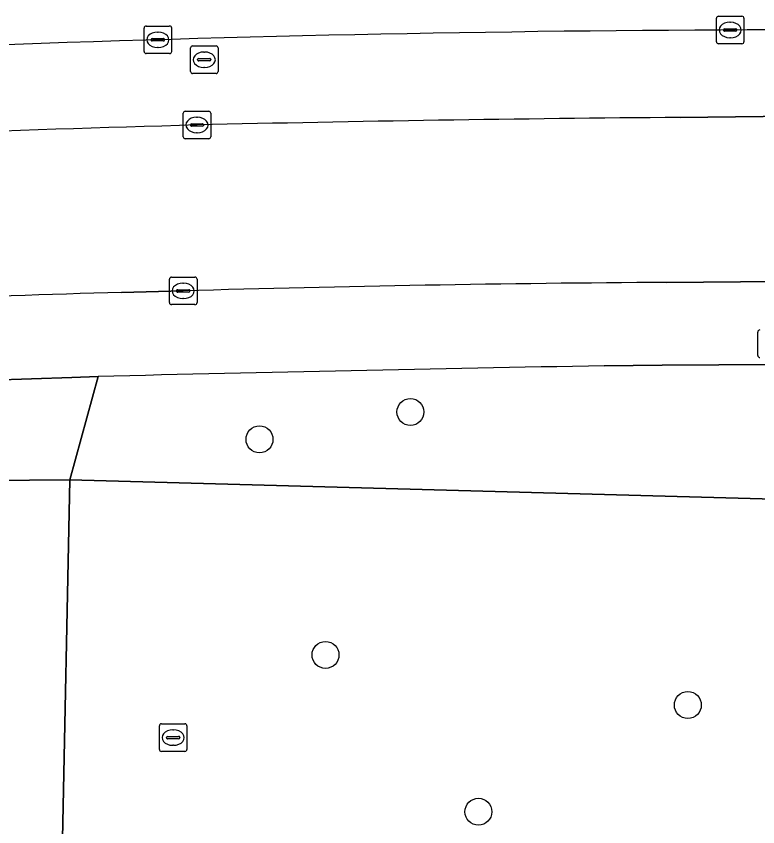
# Model space of a CAD drawing. Extents: x 161477 to 163040, y 383680 to 384871.
# Drawn here: x 162040.73 to 162067.65, y 384796.95 to 384826.35 of the extents above; entities that cross this region are included whole.
import ezdxf

# ---------------------------------------------------------------- set-up
doc = ezdxf.new("R2010")
doc.units = 0
for name, color, linetype in [('IMGEO_Berm_groen', 7, 'Continuous'), ('IMGEO_Boom', 7, 'Continuous'), ('IMGEO_Brandkraan', 7, 'Continuous'), ('IMGEO_Groenvoorziening', 7, 'Continuous'), ('IMGEO_Hek', 7, 'Continuous'), ('IMGEO_Kolk', 7, 'Continuous'), ('IMGEO_Rijbaan_lokaal_open', 7, 'Continuous'), ('IMGEO_Rijbaan_regionaal_gesloten', 7, 'Continuous'), ('IMGEO_Rioolput', 7, 'Continuous'), ('IMGEO_Voetpad_open', 7, 'Continuous')]:
    doc.layers.add(name, color=color, linetype=linetype)

msp = doc.modelspace()

# ---------------------------------------------------------------- linework, layer by layer
at = {"layer": 'IMGEO_Berm_groen'}
msp.add_lwpolyline([(162064.833, 384822.674), (162068.852, 384822.718)], dxfattribs=at)
for centre, radius, start, end in [((162070.421, 383996.426), 829.43, 89.890543, 91.988581), ((162106.767, 382838.379), 1988.044, 91.877313, 92.760548), ((162073.793, 383683.715), 1138.994, 90.450709, 91.333003), ((162097.467, 383096.726), 1726.404, 91.665314, 92.346154)]:
    msp.add_arc(centre, radius, start, end, dxfattribs=at)
at = {"layer": 'IMGEO_Boom'}
for centre in [(162055.042, 384811.991), (162049.564, 384810.996), (162051.96, 384803.18), (162065.11, 384801.36), (162057.51, 384797.49)]:
    msp.add_circle(centre, 0.489, dxfattribs=at)
at = {"layer": 'IMGEO_Brandkraan'}
for p, q in [((162045.929, 384799.754), (162045.929, 384800.606)), ((162046.004, 384800.68), (162046.856, 384800.68)), ((162046.93, 384800.606), (162046.93, 384799.754)), ((162046.188, 384800.174), (162046.188, 384800.186)), ((162046.231, 384800.223), (162046.629, 384800.223)), ((162046.417, 384800.46), (162046.442, 384800.46)), ((162046.672, 384800.186), (162046.672, 384800.174)), ((162046.626, 384800.137), (162046.228, 384800.137)), ((162046.44, 384799.9), (162046.415, 384799.9)), ((162046.856, 384799.68), (162046.004, 384799.68))]:
    msp.add_line(p, q, dxfattribs=at)
for points in [[(162045.929, 384799.754), (162045.929, 384800.606)], [(162046.004, 384800.68), (162046.856, 384800.68)], [(162046.93, 384800.606), (162046.93, 384799.754)], [(162046.856, 384799.68), (162046.004, 384799.68)]]:
    msp.add_lwpolyline(points, dxfattribs=at)
for centre, radius, start, end in [((162046.006, 384800.604), 0.0765, 91.552, 178.448), ((162046.006, 384800.604), 0.0765, 91.552, 178.448), ((162046.854, 384800.604), 0.0765, 1.552, 88.448), ((162046.854, 384800.604), 0.0765, 1.552, 88.448), ((162046.228, 384800.183), 0.0403, 85.8775, 175.7526), ((162046.633, 384800.185), 0.0386, 1.7309, 96.639), ((162046.225, 384800.173), 0.0366, 178.938, 274.7102), ((162046.629, 384800.18), 0.043, 264.8664, 352.4533), ((162046.006, 384799.756), 0.0765, 181.552, 268.448), ((162046.006, 384799.756), 0.0765, 181.552, 268.448), ((162046.854, 384799.756), 0.0765, 271.552, 358.448), ((162046.854, 384799.756), 0.0765, 271.552, 358.448)]:
    msp.add_arc(centre, radius, start, end, dxfattribs=at)
for centre, major_axis, ratio, start_param, end_param in [((162046.416, 384800.18), (-0.387, 0.002), 0.722429, 4.712389, 7.853982), ((162046.441, 384800.18), (-0.39, 0.002), 0.717154, 1.570796, 4.712389)]:
    msp.add_ellipse(centre, major_axis=major_axis, ratio=ratio, start_param=start_param, end_param=end_param, dxfattribs=at)
at = {"layer": 'IMGEO_Groenvoorziening'}
for points in [[(162079.302, 384813.776), (162072.395, 384813.736), (162064.177, 384813.694), (162062.078, 384813.662)], [(162043.705, 384813.275), (162042.677, 384809.53), (162080.156, 384808.497), (162093.553, 384808.127), (162094.03, 384813.572)]]:
    msp.add_lwpolyline(points, dxfattribs=at)
msp.add_lwpolyline([(162079.955, 384799.521), (162080.12, 384806.917), (162080.156, 384808.497), (162042.677, 384809.53), (162042.125, 384782.306), (162048.17, 384782.189), (162079.553, 384781.584)], close=True, dxfattribs=at)
msp.add_arc((162095.192, 382805.253), 2008.682, 90.944577, 91.468768, dxfattribs=at)
at = {"layer": 'IMGEO_Hek'}
for points in [[(162042.677, 384809.53), (162038.287, 384809.499)], [(162093.553, 384808.127), (162080.156, 384808.497), (162042.677, 384809.53)]]:
    msp.add_lwpolyline(points, dxfattribs=at)
at = {"layer": 'IMGEO_Kolk'}
for p, q in [((162066.222, 384826.346), (162067.074, 384826.346)), ((162066.147, 384825.42), (162066.147, 384826.272)), ((162066.635, 384826.126), (162066.66, 384826.126)), ((162067.148, 384826.272), (162067.148, 384825.42)), ((162045.375, 384825.065), (162045.375, 384825.917)), ((162045.45, 384825.991), (162046.302, 384825.991)), ((162045.863, 384825.771), (162045.888, 384825.771)), ((162046.376, 384825.917), (162046.376, 384825.065)), ((162066.406, 384825.84), (162066.406, 384825.852)), ((162066.844, 384825.803), (162066.446, 384825.803)), ((162066.449, 384825.889), (162066.847, 384825.889)), ((162066.89, 384825.852), (162066.89, 384825.84)), ((162045.634, 384825.485), (162045.634, 384825.497)), ((162045.677, 384825.534), (162046.075, 384825.534)), ((162046.118, 384825.497), (162046.118, 384825.485)), ((162066.658, 384825.566), (162066.633, 384825.566)), ((162046.072, 384825.448), (162045.674, 384825.448)), ((162045.886, 384825.211), (162045.861, 384825.211)), ((162067.074, 384825.346), (162066.222, 384825.346)), ((162046.302, 384824.991), (162045.45, 384824.991)), ((162046.795, 384821.975), (162046.795, 384822.827)), ((162046.87, 384822.901), (162047.722, 384822.901)), ((162047.796, 384822.827), (162047.796, 384821.975)), ((162047.283, 384822.681), (162047.308, 384822.681)), ((162047.054, 384822.395), (162047.054, 384822.407)), ((162047.492, 384822.358), (162047.094, 384822.358)), ((162047.097, 384822.444), (162047.495, 384822.444)), ((162047.538, 384822.407), (162047.538, 384822.395)), ((162047.306, 384822.121), (162047.281, 384822.121)), ((162047.722, 384821.901), (162046.87, 384821.901)), ((162046.295, 384815.958), (162046.295, 384816.81)), ((162046.37, 384816.884), (162047.222, 384816.884)), ((162046.783, 384816.664), (162046.808, 384816.664)), ((162047.296, 384816.81), (162047.296, 384815.958)), ((162046.554, 384816.378), (162046.554, 384816.39)), ((162046.597, 384816.427), (162046.995, 384816.427)), ((162047.038, 384816.39), (162047.038, 384816.378)), ((162046.992, 384816.341), (162046.594, 384816.341)), ((162046.806, 384816.104), (162046.781, 384816.104)), ((162047.222, 384815.884), (162046.37, 384815.884))]:
    msp.add_line(p, q, dxfattribs=at)
for points in [[(162066.222, 384826.346), (162067.074, 384826.346)], [(162066.147, 384825.42), (162066.147, 384826.272)], [(162067.148, 384826.272), (162067.148, 384825.42)], [(162045.375, 384825.065), (162045.375, 384825.917)], [(162045.45, 384825.991), (162046.302, 384825.991)], [(162046.376, 384825.917), (162046.376, 384825.065)], [(162067.074, 384825.346), (162066.222, 384825.346)], [(162046.302, 384824.991), (162045.45, 384824.991)], [(162046.795, 384821.975), (162046.795, 384822.827)], [(162046.87, 384822.901), (162047.722, 384822.901)], [(162047.796, 384822.827), (162047.796, 384821.975)], [(162047.722, 384821.901), (162046.87, 384821.901)], [(162046.295, 384815.958), (162046.295, 384816.81)], [(162046.37, 384816.884), (162047.222, 384816.884)], [(162047.296, 384816.81), (162047.296, 384815.958)], [(162047.222, 384815.884), (162046.37, 384815.884)]]:
    msp.add_lwpolyline(points, dxfattribs=at)
for centre, radius, start, end in [((162066.224, 384826.27), 0.0765, 91.552, 178.448), ((162066.224, 384826.27), 0.0765, 91.552, 178.448), ((162067.072, 384826.27), 0.0765, 1.552, 88.448), ((162067.072, 384826.27), 0.0765, 1.552, 88.448), ((162045.452, 384825.915), 0.0765, 91.552, 178.448), ((162045.452, 384825.915), 0.0765, 91.552, 178.448), ((162046.3, 384825.915), 0.0765, 1.552, 88.448), ((162046.3, 384825.915), 0.0765, 1.552, 88.448), ((162066.446, 384825.849), 0.0403, 85.8775, 175.7526), ((162066.443, 384825.839), 0.0366, 178.938, 274.7102), ((162066.847, 384825.846), 0.043, 264.8664, 352.4533), ((162066.851, 384825.851), 0.0386, 1.7309, 96.639), ((162045.674, 384825.494), 0.0403, 85.8775, 175.7526), ((162045.671, 384825.484), 0.0366, 178.938, 274.7102), ((162046.075, 384825.491), 0.043, 264.8664, 352.4533), ((162046.079, 384825.496), 0.0386, 1.7309, 96.639), ((162066.224, 384825.422), 0.0765, 181.552, 268.448), ((162066.224, 384825.422), 0.0765, 181.552, 268.448), ((162067.072, 384825.422), 0.0765, 271.552, 358.448), ((162067.072, 384825.422), 0.0765, 271.552, 358.448), ((162045.452, 384825.067), 0.0765, 181.552, 268.448), ((162045.452, 384825.067), 0.0765, 181.552, 268.448), ((162046.3, 384825.067), 0.0765, 271.552, 358.448), ((162046.3, 384825.067), 0.0765, 271.552, 358.448), ((162046.872, 384822.825), 0.0765, 91.552, 178.448), ((162046.872, 384822.825), 0.0765, 91.552, 178.448), ((162047.72, 384822.825), 0.0765, 1.552, 88.448), ((162047.72, 384822.825), 0.0765, 1.552, 88.448), ((162047.094, 384822.404), 0.0403, 85.8775, 175.7526), ((162047.091, 384822.394), 0.0366, 178.938, 274.7102), ((162047.495, 384822.401), 0.043, 264.8664, 352.4533), ((162047.499, 384822.406), 0.0386, 1.7309, 96.639), ((162046.872, 384821.977), 0.0765, 181.552, 268.448), ((162046.872, 384821.977), 0.0765, 181.552, 268.448), ((162047.72, 384821.977), 0.0765, 271.552, 358.448), ((162047.72, 384821.977), 0.0765, 271.552, 358.448), ((162046.372, 384816.808), 0.0765, 91.552, 178.448), ((162046.372, 384816.808), 0.0765, 91.552, 178.448), ((162047.22, 384816.808), 0.0765, 1.552, 88.448), ((162047.22, 384816.808), 0.0765, 1.552, 88.448), ((162046.594, 384816.387), 0.0403, 85.8775, 175.7526), ((162046.591, 384816.377), 0.0366, 178.938, 274.7102), ((162046.995, 384816.384), 0.043, 264.8664, 352.4533), ((162046.999, 384816.389), 0.0386, 1.7309, 96.639), ((162046.372, 384815.96), 0.0765, 181.552, 268.448), ((162046.372, 384815.96), 0.0765, 181.552, 268.448), ((162047.22, 384815.96), 0.0765, 271.552, 358.448), ((162047.22, 384815.96), 0.0765, 271.552, 358.448)]:
    msp.add_arc(centre, radius, start, end, dxfattribs=at)
for centre, major_axis, ratio, start_param, end_param in [((162066.634, 384825.846), (-0.387, 0.002), 0.722429, 4.712389, 7.853982), ((162066.659, 384825.846), (-0.39, 0.002), 0.717154, 1.570796, 4.712389), ((162045.862, 384825.491), (-0.387, 0.002), 0.722429, 4.712389, 7.853982), ((162045.887, 384825.491), (-0.39, 0.002), 0.717154, 1.570796, 4.712389), ((162047.282, 384822.401), (-0.387, 0.002), 0.722429, 4.712389, 7.853982), ((162047.307, 384822.401), (-0.39, 0.002), 0.717154, 1.570796, 4.712389), ((162046.782, 384816.384), (-0.387, 0.002), 0.722429, 4.712389, 7.853982), ((162046.807, 384816.384), (-0.39, 0.002), 0.717154, 1.570796, 4.712389)]:
    msp.add_ellipse(centre, major_axis=major_axis, ratio=ratio, start_param=start_param, end_param=end_param, dxfattribs=at)
at = {"layer": 'IMGEO_Rijbaan_lokaal_open'}
for points in [[(162068.852, 384822.718), (162064.833, 384822.674)], [(162064.353, 384816.69), (162068.35, 384816.728)], [(162044.556, 384816.329), (162046.796, 384816.384)], [(162042.125, 384782.306), (162042.677, 384809.53), (162038.287, 384809.499), (162037.827, 384784.434), (162037.679, 384782.102), (162037.29, 384778.368), (162036.936, 384776.702), (162036.389, 384774.126), (162035.841, 384771.548), (162035.512, 384771.555), (162035.478, 384767.094), (162035.462, 384765.079), (162035.342, 384765.075), (162035.357, 384764.661)]]:
    msp.add_lwpolyline(points, dxfattribs=at)
msp.add_lwpolyline([(162043.705, 384813.275), (162042.752, 384813.244), (162038.354, 384813.1), (162037.597, 384813.075), (162038.287, 384809.499), (162042.677, 384809.53)], close=True, dxfattribs=at)
for centre, radius, start, end in [((162073.793, 383683.715), 1138.994, 90.450709, 91.333003), ((162097.467, 383096.726), 1726.404, 91.665314, 92.346154), ((162069.079, 384041.707), 774.998, 90.349395, 91.647613), ((162074.176, 383815.909), 1000.858, 91.695921, 92.154326)]:
    msp.add_arc(centre, radius, start, end, dxfattribs=at)
at = {"layer": 'IMGEO_Rijbaan_regionaal_gesloten'}
for centre, radius, start, end in [((162070.421, 383996.426), 829.43, 89.890543, 91.988581), ((162106.767, 382838.379), 1988.044, 91.877313, 92.760548)]:
    msp.add_arc(centre, radius, start, end, dxfattribs=at)
at = {"layer": 'IMGEO_Rioolput'}
for p, q in [((162047.059, 384824.342), (162047.059, 384825.194)), ((162047.134, 384825.268), (162047.986, 384825.268)), ((162048.06, 384825.194), (162048.06, 384824.342)), ((162047.547, 384825.048), (162047.572, 384825.048)), ((162047.318, 384824.762), (162047.318, 384824.774)), ((162047.756, 384824.725), (162047.358, 384824.725)), ((162047.361, 384824.811), (162047.759, 384824.811)), ((162047.802, 384824.774), (162047.802, 384824.762)), ((162047.57, 384824.488), (162047.545, 384824.488)), ((162047.986, 384824.268), (162047.134, 384824.268)), ((162067.649, 384814.04), (162067.649, 384814.892))]:
    msp.add_line(p, q, dxfattribs=at)
for points in [[(162047.059, 384824.342), (162047.059, 384825.194)], [(162047.134, 384825.268), (162047.986, 384825.268)], [(162048.06, 384825.194), (162048.06, 384824.342)], [(162047.986, 384824.268), (162047.134, 384824.268)], [(162067.649, 384814.04), (162067.649, 384814.892)]]:
    msp.add_lwpolyline(points, dxfattribs=at)
for centre, radius, start, end in [((162047.136, 384825.192), 0.0765, 91.552, 178.448), ((162047.136, 384825.192), 0.0765, 91.552, 178.448), ((162047.984, 384825.192), 0.0765, 1.552, 88.448), ((162047.984, 384825.192), 0.0765, 1.552, 88.448), ((162047.358, 384824.771), 0.0403, 85.8775, 175.7526), ((162047.355, 384824.761), 0.0366, 178.938, 274.7102), ((162047.759, 384824.768), 0.043, 264.8664, 352.4533), ((162047.763, 384824.773), 0.0386, 1.7309, 96.639), ((162047.136, 384824.344), 0.0765, 181.552, 268.448), ((162047.136, 384824.344), 0.0765, 181.552, 268.448), ((162047.984, 384824.344), 0.0765, 271.552, 358.448), ((162047.984, 384824.344), 0.0765, 271.552, 358.448), ((162067.726, 384814.89), 0.0765, 91.552, 178.448), ((162067.726, 384814.89), 0.0765, 91.552, 178.448), ((162067.726, 384814.042), 0.0765, 181.552, 268.448), ((162067.726, 384814.042), 0.0765, 181.552, 268.448)]:
    msp.add_arc(centre, radius, start, end, dxfattribs=at)
for centre, major_axis, ratio, start_param, end_param in [((162047.546, 384824.768), (-0.387, 0.002), 0.722429, 4.712389, 7.853982), ((162047.571, 384824.768), (-0.39, 0.002), 0.717154, 1.570796, 4.712389)]:
    msp.add_ellipse(centre, major_axis=major_axis, ratio=ratio, start_param=start_param, end_param=end_param, dxfattribs=at)
at = {"layer": 'IMGEO_Voetpad_open'}
for points in [[(162068.35, 384816.728), (162064.353, 384816.69)], [(162046.796, 384816.384), (162044.556, 384816.329)], [(162062.078, 384813.662), (162064.177, 384813.694), (162072.395, 384813.736), (162079.302, 384813.776)], [(161986.99, 384810.497), (161991.827, 384810.792), (162011.283, 384811.959), (162023.111, 384812.504), (162037.597, 384813.075), (162038.354, 384813.1), (162042.752, 384813.244), (162043.705, 384813.275)]]:
    msp.add_lwpolyline(points, dxfattribs=at)
for centre, radius, start, end in [((162069.079, 384041.707), 774.998, 90.349395, 91.647613), ((162074.176, 383815.909), 1000.858, 91.695921, 92.154326), ((162095.192, 382805.253), 2008.682, 90.944577, 91.468768)]:
    msp.add_arc(centre, radius, start, end, dxfattribs=at)

doc.saveas('drawing.dxf')
